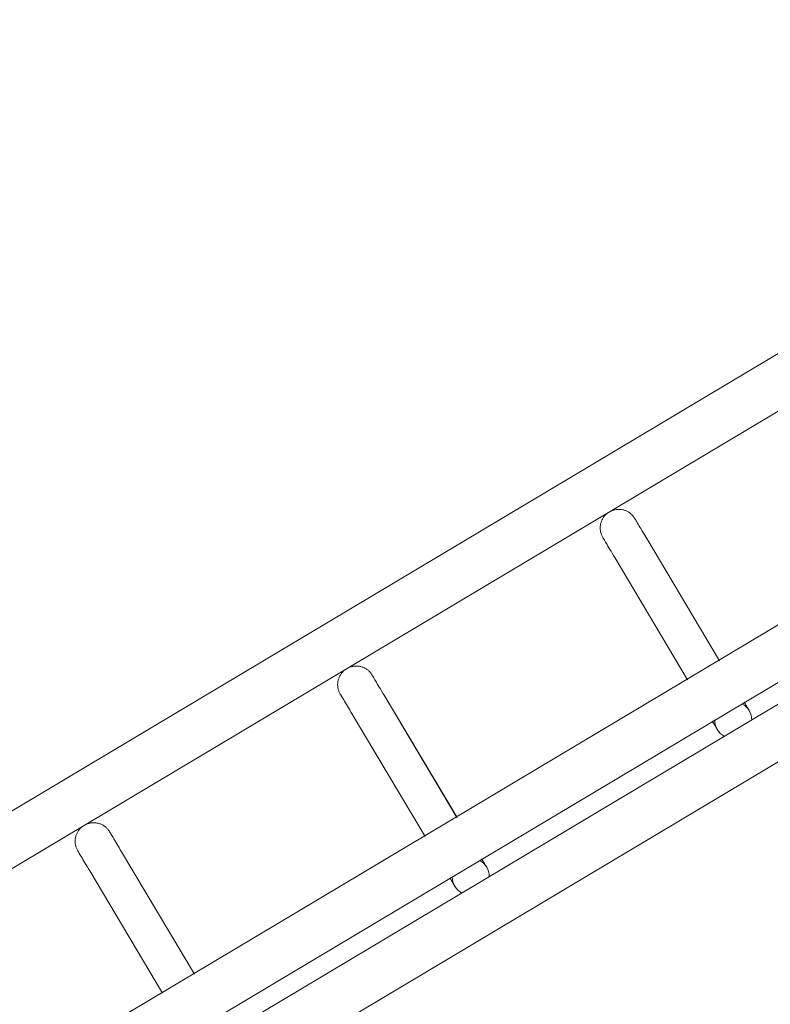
# Model space of a CAD drawing. Header units: metres. Extents: x 127444 to 127966, y 464485 to 464708.
# Tile 326 of 425: x 127925.461 to 127925.583, y 464650.885 to 464651.044. Entities that reach past the tile are written whole.
import ezdxf

# ---------------------------------------------------------------- set-up
doc = ezdxf.new("R2010")
doc.units = ezdxf.units.M
for name, color, linetype, lineweight in [('A-FLOR-HRAL', 11, 'Continuous', 9), ('B-WE-VH-VERHARDING_BETONSTRAATSTEEN-A-200', 8, 'Continuous', 9), ('S-BEAM', 12, 'Continuous', 9)]:
    doc.layers.add(name, color=color, linetype=linetype, lineweight=lineweight)

# ---------------------------------------------------------------- blocks, each defined once
blk = doc.blocks.new('34_22_B_BNP_Hekwerk_Integra_Schuin - Integra_Schuin_1000-4876941--2_00_00')
at = {"layer": 'A-FLOR-HRAL'}
for p, q in [((2736.98, 47.13), (-1956.09, 47.13)), ((-1956.09, 39.13), (2736.98, 39.13)), ((2736.97, 9.5), (-1956.09, 9.5)), ((-1956.09, 1.5), (2736.97, 1.5)), ((2736.97, -1.5), (-1956.09, -1.5)), ((-1956.09, -9.5), (2736.97, -9.5))]:
    blk.add_line(p, q, dxfattribs=at)
at = {"layer": 'S-BEAM'}
for p, q in [((1469.41, 32.34), (1469.41, 9.36)), ((1469.41, 32.34), (1469.41, 9.36)), ((1469.41, 32.34), (1469.41, 9.36)), ((1469.41, 32.34), (1469.41, 9.37)), ((1475.41, 9.36), (1475.41, 32.34)), ((1475.41, 9.36), (1475.41, 32.34)), ((1475.41, 9.36), (1475.41, 32.34)), ((1475.41, 9.37), (1475.41, 32.34)), ((1518.81, 32.34), (1518.81, 9.36)), ((1518.81, 32.34), (1518.81, 9.36)), ((1518.81, 32.34), (1518.81, 9.36)), ((1518.81, 32.34), (1518.81, 9.37)), ((1524.81, 9.36), (1524.81, 32.34)), ((1524.81, 9.36), (1524.81, 32.34)), ((1524.81, 9.36), (1524.81, 32.34)), ((1524.81, 9.37), (1524.81, 32.34)), ((1568.21, 32.34), (1568.21, 9.36)), ((1568.21, 32.34), (1568.21, 9.36)), ((1568.21, 32.34), (1568.21, 9.36)), ((1568.21, 32.34), (1568.21, 9.37)), ((1574.21, 9.36), (1574.21, 32.34)), ((1574.21, 9.36), (1574.21, 32.34)), ((1574.21, 9.36), (1574.21, 32.34)), ((1574.21, 9.37), (1574.21, 32.34))]:
    blk.add_line(p, q, dxfattribs=at)
at = {"layer": 'S-BEAM', "flags": 128}
for points in [[(1469.41, 36.13), (1469.42, 36.25), (1469.42, 36.36), (1469.43, 36.48), (1469.45, 36.6), (1469.47, 36.72), (1469.5, 36.84), (1469.53, 36.95), (1469.57, 37.07), (1469.61, 37.18), (1469.65, 37.29), (1469.7, 37.4), (1469.75, 37.51), (1469.81, 37.62), (1469.87, 37.72), (1469.94, 37.82), (1470.01, 37.92), (1470.08, 38.01), (1470.16, 38.1), (1470.24, 38.19), (1470.32, 38.28), (1470.41, 38.36), (1470.5, 38.44), (1470.6, 38.51), (1470.69, 38.58), (1470.79, 38.65), (1470.89, 38.71), (1471, 38.77), (1471.11, 38.83), (1471.22, 38.88), (1471.33, 38.92), (1471.44, 38.96), (1471.55, 39), (1471.67, 39.03), (1471.79, 39.06), (1471.9, 39.08), (1472.02, 39.1), (1472.14, 39.11), (1472.26, 39.12), (1472.38, 39.12), (1472.5, 39.12), (1472.62, 39.12), (1472.74, 39.11), (1472.86, 39.09), (1472.98, 39.07), (1473.09, 39.05), (1473.21, 39.02), (1473.33, 38.98), (1473.44, 38.94), (1473.55, 38.9), (1473.66, 38.85), (1473.77, 38.8), (1473.88, 38.74), (1473.98, 38.68), (1474.08, 38.62), (1474.18, 38.55), (1474.27, 38.48), (1474.37, 38.4), (1474.46, 38.32), (1474.54, 38.24), (1474.63, 38.15), (1474.7, 38.06), (1474.78, 37.97), (1474.85, 37.87), (1474.92, 37.77), (1474.98, 37.67), (1475.04, 37.57), (1475.1, 37.46), (1475.15, 37.35), (1475.2, 37.24), (1475.24, 37.13), (1475.28, 37.02), (1475.31, 36.9), (1475.34, 36.78), (1475.36, 36.67), (1475.38, 36.55), (1475.4, 36.43), (1475.41, 36.31), (1475.41, 36.19), (1475.41, 36.13)], [(1469.45, 36.6), (1469.47, 36.72), (1469.5, 36.84), (1469.53, 36.95), (1469.57, 37.07), (1469.61, 37.18), (1469.65, 37.29), (1469.7, 37.4), (1469.75, 37.51), (1469.81, 37.62), (1469.87, 37.72), (1469.94, 37.82), (1470.01, 37.92), (1470.08, 38.01), (1470.16, 38.1), (1470.24, 38.19), (1470.32, 38.28), (1470.41, 38.36), (1470.5, 38.44), (1470.6, 38.51), (1470.69, 38.58), (1470.79, 38.65), (1470.89, 38.71), (1471, 38.77), (1471.11, 38.83), (1471.22, 38.88), (1471.33, 38.92), (1471.44, 38.96), (1471.55, 39), (1471.67, 39.03), (1471.79, 39.06), (1471.9, 39.08), (1472.02, 39.1), (1472.14, 39.11), (1472.26, 39.12), (1472.38, 39.12), (1472.5, 39.12), (1472.62, 39.12), (1472.74, 39.11), (1472.86, 39.09), (1472.98, 39.07), (1473.09, 39.05), (1473.21, 39.02), (1473.33, 38.98), (1473.44, 38.94), (1473.55, 38.9), (1473.66, 38.85), (1473.77, 38.8), (1473.88, 38.74), (1473.98, 38.68), (1474.08, 38.62), (1474.18, 38.55), (1474.27, 38.48), (1474.37, 38.4), (1474.46, 38.32), (1474.54, 38.24), (1474.63, 38.15), (1474.7, 38.06), (1474.78, 37.97), (1474.85, 37.87), (1474.92, 37.77), (1474.98, 37.67), (1475.04, 37.57), (1475.1, 37.46), (1475.15, 37.35), (1475.2, 37.24), (1475.24, 37.13), (1475.28, 37.02), (1475.31, 36.9), (1475.34, 36.78), (1475.36, 36.67), (1475.38, 36.55), (1475.4, 36.43), (1475.41, 36.31), (1475.41, 36.19), (1475.41, 36.13)], [(1518.81, 36.13), (1518.82, 36.25), (1518.82, 36.36), (1518.83, 36.48), (1518.85, 36.6), (1518.87, 36.72), (1518.9, 36.84), (1518.93, 36.95), (1518.97, 37.07), (1519.01, 37.18), (1519.05, 37.29), (1519.1, 37.4), (1519.15, 37.51), (1519.21, 37.62), (1519.27, 37.72), (1519.34, 37.82), (1519.41, 37.92), (1519.48, 38.01), (1519.56, 38.1), (1519.64, 38.19), (1519.72, 38.28), (1519.81, 38.36), (1519.9, 38.44), (1520, 38.51), (1520.09, 38.58), (1520.19, 38.65), (1520.29, 38.71), (1520.4, 38.77), (1520.51, 38.83), (1520.61, 38.88), (1520.73, 38.92), (1520.84, 38.96), (1520.95, 39), (1521.07, 39.03), (1521.19, 39.06), (1521.3, 39.08), (1521.42, 39.1), (1521.54, 39.11), (1521.66, 39.12), (1521.78, 39.12), (1521.9, 39.12), (1522.02, 39.12), (1522.14, 39.11), (1522.26, 39.09), (1522.38, 39.07), (1522.49, 39.05), (1522.61, 39.02), (1522.73, 38.98), (1522.84, 38.94), (1522.95, 38.9), (1523.06, 38.85), (1523.17, 38.8), (1523.28, 38.74), (1523.38, 38.68), (1523.48, 38.62), (1523.58, 38.55), (1523.67, 38.48), (1523.77, 38.4), (1523.86, 38.32), (1523.94, 38.24), (1524.02, 38.15), (1524.1, 38.06), (1524.18, 37.97), (1524.25, 37.87), (1524.32, 37.77), (1524.38, 37.67), (1524.44, 37.57), (1524.5, 37.46), (1524.55, 37.35), (1524.6, 37.24), (1524.64, 37.13), (1524.68, 37.02), (1524.71, 36.9), (1524.74, 36.78), (1524.76, 36.67), (1524.78, 36.55), (1524.8, 36.43), (1524.81, 36.31), (1524.81, 36.19), (1524.81, 36.13)], [(1518.85, 36.6), (1518.87, 36.72), (1518.9, 36.84), (1518.93, 36.95), (1518.97, 37.07), (1519.01, 37.18), (1519.05, 37.29), (1519.1, 37.4), (1519.15, 37.51), (1519.21, 37.62), (1519.27, 37.72), (1519.34, 37.82), (1519.41, 37.92), (1519.48, 38.01), (1519.56, 38.1), (1519.64, 38.19), (1519.72, 38.28), (1519.81, 38.36), (1519.9, 38.44), (1520, 38.51), (1520.09, 38.58), (1520.19, 38.65), (1520.29, 38.71), (1520.4, 38.77), (1520.51, 38.83), (1520.61, 38.88), (1520.73, 38.92), (1520.84, 38.96), (1520.95, 39), (1521.07, 39.03), (1521.19, 39.06), (1521.3, 39.08), (1521.42, 39.1), (1521.54, 39.11), (1521.66, 39.12), (1521.78, 39.12), (1521.9, 39.12), (1522.02, 39.12), (1522.14, 39.11), (1522.26, 39.09), (1522.38, 39.07), (1522.49, 39.05), (1522.61, 39.02), (1522.73, 38.98), (1522.84, 38.94), (1522.95, 38.9), (1523.06, 38.85), (1523.17, 38.8), (1523.28, 38.74), (1523.38, 38.68), (1523.48, 38.62), (1523.58, 38.55), (1523.67, 38.48), (1523.77, 38.4), (1523.86, 38.32), (1523.94, 38.24), (1524.02, 38.15), (1524.1, 38.06), (1524.18, 37.97), (1524.25, 37.87), (1524.32, 37.77), (1524.38, 37.67), (1524.44, 37.57), (1524.5, 37.46), (1524.55, 37.35), (1524.6, 37.24), (1524.64, 37.13), (1524.68, 37.02), (1524.71, 36.9), (1524.74, 36.78), (1524.76, 36.67), (1524.78, 36.55), (1524.8, 36.43), (1524.81, 36.31), (1524.81, 36.19), (1524.81, 36.13)], [(1568.21, 36.13), (1568.21, 36.25), (1568.22, 36.36), (1568.23, 36.48), (1568.25, 36.6), (1568.27, 36.72), (1568.3, 36.84), (1568.33, 36.95), (1568.36, 37.07), (1568.4, 37.18), (1568.45, 37.29), (1568.5, 37.4), (1568.55, 37.51), (1568.61, 37.62), (1568.67, 37.72), (1568.74, 37.82), (1568.81, 37.92), (1568.88, 38.01), (1568.96, 38.1), (1569.04, 38.19), (1569.12, 38.28), (1569.21, 38.36), (1569.3, 38.44), (1569.39, 38.51), (1569.49, 38.58), (1569.59, 38.65), (1569.69, 38.71), (1569.8, 38.77), (1569.91, 38.83), (1570.01, 38.88), (1570.13, 38.92), (1570.24, 38.96), (1570.35, 39), (1570.47, 39.03), (1570.58, 39.06), (1570.7, 39.08), (1570.82, 39.1), (1570.94, 39.11), (1571.06, 39.12), (1571.18, 39.12), (1571.3, 39.12), (1571.42, 39.12), (1571.54, 39.11), (1571.66, 39.09), (1571.78, 39.07), (1571.89, 39.05), (1572.01, 39.02), (1572.13, 38.98), (1572.24, 38.94), (1572.35, 38.9), (1572.46, 38.85), (1572.57, 38.8), (1572.67, 38.74), (1572.78, 38.68), (1572.88, 38.62), (1572.98, 38.55), (1573.07, 38.48), (1573.17, 38.4), (1573.26, 38.32), (1573.34, 38.24), (1573.42, 38.15), (1573.5, 38.06), (1573.58, 37.97), (1573.65, 37.87), (1573.72, 37.77), (1573.78, 37.67), (1573.84, 37.57), (1573.9, 37.46), (1573.95, 37.35), (1574, 37.24), (1574.04, 37.13), (1574.08, 37.02), (1574.11, 36.9), (1574.14, 36.78), (1574.16, 36.67), (1574.18, 36.55), (1574.2, 36.43), (1574.21, 36.31), (1574.21, 36.19), (1574.21, 36.13)], [(1568.25, 36.6), (1568.27, 36.72), (1568.3, 36.84), (1568.33, 36.95), (1568.36, 37.07), (1568.4, 37.18), (1568.45, 37.29), (1568.5, 37.4), (1568.55, 37.51), (1568.61, 37.62), (1568.67, 37.72), (1568.74, 37.82), (1568.81, 37.92), (1568.88, 38.01), (1568.96, 38.1), (1569.04, 38.19), (1569.12, 38.28), (1569.21, 38.36), (1569.3, 38.44), (1569.39, 38.51), (1569.49, 38.58), (1569.59, 38.65), (1569.69, 38.71), (1569.8, 38.77), (1569.91, 38.83), (1570.01, 38.88), (1570.13, 38.92), (1570.24, 38.96), (1570.35, 39), (1570.47, 39.03), (1570.58, 39.06), (1570.7, 39.08), (1570.82, 39.1), (1570.94, 39.11), (1571.06, 39.12), (1571.18, 39.12), (1571.3, 39.12), (1571.42, 39.12), (1571.54, 39.11), (1571.66, 39.09), (1571.78, 39.07), (1571.89, 39.05), (1572.01, 39.02), (1572.13, 38.98), (1572.24, 38.94), (1572.35, 38.9), (1572.46, 38.85), (1572.57, 38.8), (1572.67, 38.74), (1572.78, 38.68), (1572.88, 38.62), (1572.98, 38.55), (1573.07, 38.48), (1573.17, 38.4), (1573.26, 38.32), (1573.34, 38.24), (1573.42, 38.15), (1573.5, 38.06), (1573.58, 37.97), (1573.65, 37.87), (1573.72, 37.77), (1573.78, 37.67), (1573.84, 37.57), (1573.9, 37.46), (1573.95, 37.35), (1574, 37.24), (1574.04, 37.13), (1574.08, 37.02), (1574.11, 36.9), (1574.14, 36.78), (1574.16, 36.67), (1574.18, 36.55), (1574.2, 36.43), (1574.21, 36.31), (1574.21, 36.19), (1574.21, 36.13)], [(1469.41, 32.34), (1469.41, 32.75), (1469.41, 33.15), (1469.41, 33.52), (1469.41, 33.87), (1469.41, 34.2), (1469.41, 34.5), (1469.41, 34.78), (1469.41, 35.03), (1469.41, 35.26), (1469.41, 35.46), (1469.41, 35.64), (1469.41, 35.78), (1469.41, 35.91), (1469.41, 36), (1469.41, 36.07), (1469.41, 36.11), (1469.41, 36.13)], [(1469.41, 36.13), (1469.41, 36.11), (1469.41, 36.07), (1469.41, 36), (1469.41, 35.91), (1469.41, 35.79), (1469.41, 35.64), (1469.41, 35.46), (1469.41, 35.26), (1469.41, 35.04), (1469.41, 34.78), (1469.41, 34.51), (1469.41, 34.2), (1469.41, 33.88), (1469.41, 33.53), (1469.41, 33.16), (1469.41, 32.76), (1469.41, 32.34), (1469.41, 32.34)], [(1475.41, 32.34), (1475.41, 32.75), (1475.41, 33.15), (1475.41, 33.52), (1475.41, 33.87), (1475.41, 34.2), (1475.41, 34.5), (1475.41, 34.78), (1475.41, 35.03), (1475.41, 35.26), (1475.41, 35.46), (1475.41, 35.64), (1475.41, 35.78), (1475.41, 35.91), (1475.41, 36), (1475.41, 36.07), (1475.41, 36.11), (1475.41, 36.13)], [(1475.41, 36.13), (1475.41, 36.11), (1475.41, 36.07), (1475.41, 36), (1475.41, 35.91), (1475.41, 35.79), (1475.41, 35.64), (1475.41, 35.46), (1475.41, 35.26), (1475.41, 35.04), (1475.41, 34.78), (1475.41, 34.51), (1475.41, 34.2), (1475.41, 33.88), (1475.41, 33.53), (1475.41, 33.16), (1475.41, 32.76), (1475.41, 32.34), (1475.41, 32.34)], [(1475.41, 33.52), (1475.41, 33.87), (1475.41, 34.2), (1475.41, 34.5), (1475.41, 34.78), (1475.41, 35.03), (1475.41, 35.26), (1475.41, 35.46), (1475.41, 35.64), (1475.41, 35.78), (1475.41, 35.91), (1475.41, 36), (1475.41, 36.07), (1475.41, 36.11), (1475.41, 36.13)], [(1475.41, 36.13), (1475.41, 36.11), (1475.41, 36.07), (1475.41, 36), (1475.41, 35.91), (1475.41, 35.79), (1475.41, 35.64), (1475.41, 35.46), (1475.41, 35.26), (1475.41, 35.04), (1475.41, 34.78), (1475.41, 34.51), (1475.41, 34.2), (1475.41, 33.88), (1475.41, 33.53)], [(1518.81, 32.34), (1518.81, 32.75), (1518.81, 33.15), (1518.81, 33.52), (1518.81, 33.87), (1518.81, 34.2), (1518.81, 34.5), (1518.81, 34.78), (1518.81, 35.03), (1518.81, 35.26), (1518.81, 35.46), (1518.81, 35.64), (1518.81, 35.78), (1518.81, 35.91), (1518.81, 36), (1518.81, 36.07), (1518.81, 36.11), (1518.81, 36.13)], [(1518.81, 36.13), (1518.81, 36.11), (1518.81, 36.07), (1518.81, 36), (1518.81, 35.91), (1518.81, 35.79), (1518.81, 35.64), (1518.81, 35.46), (1518.81, 35.26), (1518.81, 35.04), (1518.81, 34.78), (1518.81, 34.51), (1518.81, 34.2), (1518.81, 33.88), (1518.81, 33.53), (1518.81, 33.16), (1518.81, 32.76), (1518.81, 32.34), (1518.81, 32.34)], [(1524.81, 32.34), (1524.81, 32.75), (1524.81, 33.15), (1524.81, 33.52), (1524.81, 33.87), (1524.81, 34.2), (1524.81, 34.5), (1524.81, 34.78), (1524.81, 35.03), (1524.81, 35.26), (1524.81, 35.46), (1524.81, 35.64), (1524.81, 35.78), (1524.81, 35.91), (1524.81, 36), (1524.81, 36.07), (1524.81, 36.11), (1524.81, 36.13)], [(1524.81, 36.13), (1524.81, 36.11), (1524.81, 36.07), (1524.81, 36), (1524.81, 35.91), (1524.81, 35.79), (1524.81, 35.64), (1524.81, 35.46), (1524.81, 35.26), (1524.81, 35.04), (1524.81, 34.78), (1524.81, 34.51), (1524.81, 34.2), (1524.81, 33.88), (1524.81, 33.53), (1524.81, 33.16), (1524.81, 32.76), (1524.81, 32.34), (1524.81, 32.34)], [(1524.81, 33.52), (1524.81, 33.87), (1524.81, 34.2), (1524.81, 34.5), (1524.81, 34.78), (1524.81, 35.03), (1524.81, 35.26), (1524.81, 35.46), (1524.81, 35.64), (1524.81, 35.78), (1524.81, 35.91), (1524.81, 36), (1524.81, 36.07), (1524.81, 36.11), (1524.81, 36.13)], [(1524.81, 36.13), (1524.81, 36.11), (1524.81, 36.07), (1524.81, 36), (1524.81, 35.91), (1524.81, 35.79), (1524.81, 35.64), (1524.81, 35.46), (1524.81, 35.26), (1524.81, 35.04), (1524.81, 34.78), (1524.81, 34.51), (1524.81, 34.2), (1524.81, 33.88), (1524.81, 33.53)], [(1568.21, 32.34), (1568.21, 32.75), (1568.21, 33.15), (1568.21, 33.52), (1568.21, 33.87), (1568.21, 34.2), (1568.21, 34.5), (1568.21, 34.78), (1568.21, 35.03), (1568.21, 35.26), (1568.21, 35.46), (1568.21, 35.64), (1568.21, 35.78), (1568.21, 35.91), (1568.21, 36), (1568.21, 36.07), (1568.21, 36.11), (1568.21, 36.13)], [(1568.21, 36.13), (1568.21, 36.11), (1568.21, 36.07), (1568.21, 36), (1568.21, 35.91), (1568.21, 35.79), (1568.21, 35.64), (1568.21, 35.46), (1568.21, 35.26), (1568.21, 35.04), (1568.21, 34.78), (1568.21, 34.51), (1568.21, 34.2), (1568.21, 33.88), (1568.21, 33.53), (1568.21, 33.16), (1568.21, 32.76), (1568.21, 32.34), (1568.21, 32.34)], [(1574.21, 32.34), (1574.21, 32.75), (1574.21, 33.15), (1574.21, 33.52), (1574.21, 33.87), (1574.21, 34.2), (1574.21, 34.5), (1574.21, 34.78), (1574.21, 35.03), (1574.21, 35.26), (1574.21, 35.46), (1574.21, 35.64), (1574.21, 35.78), (1574.21, 35.91), (1574.21, 36), (1574.21, 36.07), (1574.21, 36.11), (1574.21, 36.13)], [(1574.21, 36.13), (1574.21, 36.11), (1574.21, 36.07), (1574.21, 36), (1574.21, 35.91), (1574.21, 35.79), (1574.21, 35.64), (1574.21, 35.46), (1574.21, 35.26), (1574.21, 35.04), (1574.21, 34.78), (1574.21, 34.51), (1574.21, 34.2), (1574.21, 33.88), (1574.21, 33.53), (1574.21, 33.16), (1574.21, 32.76), (1574.21, 32.34), (1574.21, 32.34)], [(1574.21, 33.52), (1574.21, 33.87), (1574.21, 34.2), (1574.21, 34.5), (1574.21, 34.78), (1574.21, 35.03), (1574.21, 35.26), (1574.21, 35.46), (1574.21, 35.64), (1574.21, 35.78), (1574.21, 35.91), (1574.21, 36), (1574.21, 36.07), (1574.21, 36.11), (1574.21, 36.13)], [(1574.21, 36.13), (1574.21, 36.11), (1574.21, 36.07), (1574.21, 36), (1574.21, 35.91), (1574.21, 35.79), (1574.21, 35.64), (1574.21, 35.46), (1574.21, 35.26), (1574.21, 35.04), (1574.21, 34.78), (1574.21, 34.51), (1574.21, 34.2), (1574.21, 33.88), (1574.21, 33.53)], [(1469.41, 32.34), (1469.41, 32.75), (1469.41, 33.15), (1469.41, 33.52), (1469.41, 33.87), (1469.41, 34.2)], [(1469.41, 34.2), (1469.41, 33.88), (1469.41, 33.53), (1469.41, 33.16), (1469.41, 32.76), (1469.41, 32.34), (1469.41, 32.34)], [(1518.81, 32.34), (1518.81, 32.75), (1518.81, 33.15), (1518.81, 33.52), (1518.81, 33.87), (1518.81, 34.2)], [(1518.81, 34.2), (1518.81, 33.88), (1518.81, 33.53), (1518.81, 33.16), (1518.81, 32.76), (1518.81, 32.34), (1518.81, 32.34)], [(1568.21, 32.34), (1568.21, 32.75), (1568.21, 33.15), (1568.21, 33.52), (1568.21, 33.87), (1568.21, 34.2)], [(1568.21, 34.2), (1568.21, 33.88), (1568.21, 33.53), (1568.21, 33.16), (1568.21, 32.76), (1568.21, 32.34), (1568.21, 32.34)], [(1518.81, 1.58), (1518.81, 1.38), (1518.81, 1.19), (1518.81, 1.02), (1518.81, 0.86), (1518.81, 0.71), (1518.81, 0.58), (1518.81, 0.46), (1518.81, 0.35), (1518.81, 0.26), (1518.81, 0.18), (1518.81, 0.12), (1518.81, 0.07), (1518.81, 0.03), (1518.81, 0.01), (1518.81, 0)], [(1518.81, 1.58), (1518.81, 1.38), (1518.81, 1.19), (1518.81, 1.02), (1518.81, 0.86), (1518.81, 0.71), (1518.81, 0.58), (1518.81, 0.46), (1518.81, 0.35), (1518.81, 0.26), (1518.81, 0.18), (1518.81, 0.12), (1518.81, 0.07), (1518.81, 0.03), (1518.81, 0.01), (1518.81, 0)], [(1518.81, 0), (1518.81, 0.01), (1518.81, 0.03), (1518.81, 0.06), (1518.81, 0.11), (1518.81, 0.18), (1518.81, 0.26), (1518.81, 0.35), (1518.81, 0.46), (1518.81, 0.58), (1518.81, 0.71), (1518.81, 0.86), (1518.81, 1.02), (1518.81, 1.19), (1518.81, 1.37), (1518.81, 1.57)], [(1518.81, 0), (1518.81, 0.01), (1518.81, 0.03), (1518.81, 0.06), (1518.81, 0.11), (1518.81, 0.18), (1518.81, 0.26), (1518.81, 0.35), (1518.81, 0.46), (1518.81, 0.58), (1518.81, 0.71), (1518.81, 0.86), (1518.81, 1.02), (1518.81, 1.19), (1518.81, 1.37), (1518.81, 1.57)], [(1518.86, -0.54), (1518.84, -0.42), (1518.83, -0.3), (1518.82, -0.18), (1518.81, -0.06), (1518.81, 0)], [(1518.86, -0.54), (1518.84, -0.42), (1518.83, -0.3), (1518.82, -0.18), (1518.81, -0.06), (1518.81, 0)], [(1524.81, 0), (1524.81, -0.12), (1524.8, -0.24), (1524.79, -0.36), (1524.77, -0.48), (1524.75, -0.6)], [(1524.81, 0), (1524.81, -0.12), (1524.8, -0.24), (1524.79, -0.36), (1524.77, -0.48), (1524.75, -0.6)], [(1524.81, 1.58), (1524.81, 1.38), (1524.81, 1.19), (1524.81, 1.02), (1524.81, 0.86), (1524.81, 0.71), (1524.81, 0.58), (1524.81, 0.46), (1524.81, 0.35), (1524.81, 0.26), (1524.81, 0.18), (1524.81, 0.12), (1524.81, 0.07), (1524.81, 0.03), (1524.81, 0.01), (1524.81, 0)], [(1524.81, 1.58), (1524.81, 1.38), (1524.81, 1.19), (1524.81, 1.02), (1524.81, 0.86), (1524.81, 0.71), (1524.81, 0.58), (1524.81, 0.46), (1524.81, 0.35), (1524.81, 0.26), (1524.81, 0.18), (1524.81, 0.12), (1524.81, 0.07), (1524.81, 0.03), (1524.81, 0.01), (1524.81, 0)], [(1524.81, 0), (1524.81, 0.01), (1524.81, 0.03), (1524.81, 0.06), (1524.81, 0.11), (1524.81, 0.18), (1524.81, 0.26), (1524.81, 0.35), (1524.81, 0.46), (1524.81, 0.58), (1524.81, 0.71), (1524.81, 0.86), (1524.81, 1.02), (1524.81, 1.19), (1524.81, 1.37), (1524.81, 1.57)], [(1524.81, 0), (1524.81, 0.01), (1524.81, 0.03), (1524.81, 0.06), (1524.81, 0.11), (1524.81, 0.18), (1524.81, 0.26), (1524.81, 0.35), (1524.81, 0.46), (1524.81, 0.58), (1524.81, 0.71), (1524.81, 0.86), (1524.81, 1.02), (1524.81, 1.19), (1524.81, 1.37), (1524.81, 1.57)], [(1568.21, 1.58), (1568.21, 1.38), (1568.21, 1.19), (1568.21, 1.02), (1568.21, 0.86), (1568.21, 0.71), (1568.21, 0.58), (1568.21, 0.46), (1568.21, 0.35), (1568.21, 0.26), (1568.21, 0.18), (1568.21, 0.12), (1568.21, 0.07), (1568.21, 0.03), (1568.21, 0.01), (1568.21, 0)], [(1568.21, 1.58), (1568.21, 1.38), (1568.21, 1.19), (1568.21, 1.02), (1568.21, 0.86), (1568.21, 0.71), (1568.21, 0.58), (1568.21, 0.46), (1568.21, 0.35), (1568.21, 0.26), (1568.21, 0.18), (1568.21, 0.12), (1568.21, 0.07), (1568.21, 0.03), (1568.21, 0.01), (1568.21, 0)], [(1568.21, 0), (1568.21, 0.01), (1568.21, 0.03), (1568.21, 0.06), (1568.21, 0.11), (1568.21, 0.18), (1568.21, 0.26), (1568.21, 0.35), (1568.21, 0.46), (1568.21, 0.58), (1568.21, 0.71), (1568.21, 0.86), (1568.21, 1.02), (1568.21, 1.19), (1568.21, 1.37), (1568.21, 1.57)], [(1568.21, 0), (1568.21, 0.01), (1568.21, 0.03), (1568.21, 0.06), (1568.21, 0.11), (1568.21, 0.18), (1568.21, 0.26), (1568.21, 0.35), (1568.21, 0.46), (1568.21, 0.58), (1568.21, 0.71), (1568.21, 0.86), (1568.21, 1.02), (1568.21, 1.19), (1568.21, 1.37), (1568.21, 1.57)], [(1568.26, -0.54), (1568.24, -0.42), (1568.23, -0.3), (1568.22, -0.18), (1568.21, -0.06), (1568.21, 0)], [(1568.26, -0.54), (1568.24, -0.42), (1568.23, -0.3), (1568.22, -0.18), (1568.21, -0.06), (1568.21, 0)], [(1574.21, 0), (1574.21, -0.12), (1574.2, -0.24), (1574.19, -0.36), (1574.17, -0.48), (1574.15, -0.6)], [(1574.21, 0), (1574.21, -0.12), (1574.2, -0.24), (1574.19, -0.36), (1574.17, -0.48), (1574.15, -0.6)], [(1574.21, 1.58), (1574.21, 1.38), (1574.21, 1.19), (1574.21, 1.02), (1574.21, 0.86), (1574.21, 0.71), (1574.21, 0.58), (1574.21, 0.46), (1574.21, 0.35), (1574.21, 0.26), (1574.21, 0.18), (1574.21, 0.12), (1574.21, 0.07), (1574.21, 0.03), (1574.21, 0.01), (1574.21, 0)], [(1574.21, 1.58), (1574.21, 1.38), (1574.21, 1.19), (1574.21, 1.02), (1574.21, 0.86), (1574.21, 0.71), (1574.21, 0.58), (1574.21, 0.46), (1574.21, 0.35), (1574.21, 0.26), (1574.21, 0.18), (1574.21, 0.12), (1574.21, 0.07), (1574.21, 0.03), (1574.21, 0.01), (1574.21, 0)], [(1574.21, 0), (1574.21, 0.01), (1574.21, 0.03), (1574.21, 0.06), (1574.21, 0.11), (1574.21, 0.18), (1574.21, 0.26), (1574.21, 0.35), (1574.21, 0.46), (1574.21, 0.58), (1574.21, 0.71), (1574.21, 0.86), (1574.21, 1.02), (1574.21, 1.19), (1574.21, 1.37), (1574.21, 1.57)], [(1574.21, 0), (1574.21, 0.01), (1574.21, 0.03), (1574.21, 0.06), (1574.21, 0.11), (1574.21, 0.18), (1574.21, 0.26), (1574.21, 0.35), (1574.21, 0.46), (1574.21, 0.58), (1574.21, 0.71), (1574.21, 0.86), (1574.21, 1.02), (1574.21, 1.19), (1574.21, 1.37), (1574.21, 1.57)], [(1519.24, -1.55), (1519.18, -1.44), (1519.13, -1.34), (1519.08, -1.23)], [(1519.24, -1.55), (1519.18, -1.44), (1519.13, -1.34), (1519.08, -1.23)], [(1568.64, -1.55), (1568.58, -1.44), (1568.53, -1.34), (1568.47, -1.23)], [(1568.64, -1.55), (1568.58, -1.44), (1568.53, -1.34), (1568.47, -1.23)]]:
    blk.add_lwpolyline(points, dxfattribs=at)
at = {"layer": 'S-BEAM'}
for centre, start, end in [((1521.81, 0), 150, 180), ((1521.81, 0), 172.7436, 180), ((1521.81, 0), 180, 210), ((1521.81, 0), 180, 187.2564), ((1521.81, 0), 0, 30), ((1521.81, 0), 330, 0), ((1521.81, 0), 0, 15), ((1521.81, 0), 345, 0), ((1571.21, 0), 150, 180), ((1571.21, 0), 165, 180), ((1571.21, 0), 180, 210), ((1571.21, 0), 180, 195), ((1571.21, 0), 0, 30), ((1571.21, 0), 330, 0), ((1571.21, 0), 0, 4.78), ((1571.21, 0), 355.22, 0)]:
    blk.add_arc(centre, 3, start, end, dxfattribs=at)

msp = doc.modelspace()

# ---------------------------------------------------------------- hatches: boundary and pattern name
at = {"layer": 'B-WE-VH-VERHARDING_BETONSTRAATSTEEN-A-200'}
h = msp.add_hatch(dxfattribs=at)
h.set_pattern_fill('AVH-BSS_KEIFORMAAT_ELLEBOOG-SO', color=256, angle=1, pattern_type=2)
h.set_pattern_definition([(31.81611, (127908.58607, 464613.06392), (0.03386772, 0.14457862), [0.315, -0.105]), (301.81611, (127908.47536, 464613.24236), (0.03386772, 0.14457862), [0.315, -0.105])])
h.paths.add_polyline_path([(127940.57923, 464651.66311), (127937.65926, 464649.92134), (127938.01786, 464649.32017), (127940.93783, 464651.06194)], flags=16)
h.paths.add_polyline_path([(127944.2228, 464653.02142), (127943.8642, 464653.62259), (127940.94423, 464651.88083), (127941.30283, 464651.27966)], flags=16)
edge = h.paths.add_edge_path(flags=16)
edge.add_arc((127917.88105, 464700.47107), 0.4, 30.8149, 210.8149)
edge.add_line((127917.53752, 464700.26616), (127921.37951, 464693.82496))
edge.add_arc((127921.72304, 464694.02987), 0.4, 210.8149, 390.8149)
edge.add_line((127922.06657, 464694.23477), (127918.22458, 464700.67597))
edge = h.paths.add_edge_path()
edge.add_line((127929.24995, 464697.53579), (127928.80329, 464697.26935))
edge.add_line((127928.80329, 464697.26935), (127928.62665, 464697.56548))
edge.add_line((127928.62665, 464697.56548), (127924.41416, 464695.05272))
edge.add_line((127924.41416, 464695.05272), (127919.91876, 464702.589))
edge.add_arc((127922.49521, 464704.12585), 3, 146.6578, 210.81611, ccw=False)
edge.add_line((127919.989, 464705.77476), (127913.63025, 464701.98178))
edge.add_arc((127913.33915, 464701.57526), 0.5, 30.8162, 54.3942, ccw=False)
edge.add_line((127913.76856, 464701.8314), (127919.60859, 464692.04091))
edge.add_arc((127919.17411, 464691.7839), 0.50481, -52.9525, 30.6058, ccw=False)
edge.add_line((127919.47824, 464691.381), (127915.65218, 464689.09885))
edge.add_line((127915.65218, 464689.09885), (127916.2004, 464688.17979))
edge.add_line((127916.2004, 464688.17979), (127915.59923, 464687.82119))
edge.add_line((127915.59923, 464687.82119), (127915.05101, 464688.74026))
edge.add_line((127915.05101, 464688.74026), (127913.20424, 464687.63872))
edge.add_line((127913.20424, 464687.63872), (127914.89256, 464684.76207))
edge.add_line((127914.89256, 464684.76207), (127915.59184, 464684.79392))
edge.add_line((127915.59184, 464684.79392), (127915.63332, 464683.88302))
edge.add_line((127915.63332, 464683.88302), (127917.341, 464684.90122))
edge.add_line((127917.341, 464684.90122), (127916.77749, 464685.84591))
edge.add_line((127916.77749, 464685.84591), (127917.37866, 464686.20451))
edge.add_line((127917.37866, 464686.20451), (127918.50568, 464684.31512))
edge.add_line((127918.50568, 464684.31512), (127917.90451, 464683.95652))
edge.add_line((127917.90451, 464683.95652), (127919.08277, 464681.98124))
edge.add_line((127919.08277, 464681.98124), (127919.68394, 464682.33984))
edge.add_line((127919.68394, 464682.33984), (127921.4257, 464679.41987))
edge.add_line((127921.4257, 464679.41987), (127920.82453, 464679.06127))
edge.add_line((127920.82453, 464679.06127), (127922.00279, 464677.08599))
edge.add_line((127922.00279, 464677.08599), (127922.60396, 464677.44459))
edge.add_line((127922.60396, 464677.44459), (127923.73098, 464675.5552))
edge.add_line((127923.73098, 464675.5552), (127923.12981, 464675.1966))
edge.add_line((127923.12981, 464675.1966), (127924.61544, 464672.70603))
edge.add_line((127924.61544, 464672.70603), (127925.21661, 464673.06463))
edge.add_line((127925.21661, 464673.06463), (127926.34363, 464671.17523))
edge.add_line((127926.34363, 464671.17523), (127927.82926, 464668.68467))
edge.add_line((127927.82926, 464668.68467), (127928.95628, 464666.79527))
edge.add_line((127928.95628, 464666.79527), (127930.44191, 464664.30471))
edge.add_line((127930.44191, 464664.30471), (127931.56893, 464662.41531))
edge.add_line((127931.56893, 464662.41531), (127930.96776, 464662.05671))
edge.add_line((127930.96776, 464662.05671), (127932.45339, 464659.56615))
edge.add_line((127932.45339, 464659.56615), (127933.05456, 464659.92475))
edge.add_line((127933.05456, 464659.92475), (127934.18159, 464658.03535))
edge.add_line((127934.18159, 464658.03535), (127933.58041, 464657.67675))
edge.add_line((127933.58041, 464657.67675), (127933.90059, 464657.13999))
edge.add_line((127933.90059, 464657.13999), (127935.47222, 464658.07747))
edge.add_line((127935.47222, 464658.07747), (127936.59925, 464656.18808))
edge.add_line((127936.59925, 464656.18808), (127934.70986, 464655.06105))
edge.add_line((127934.70986, 464655.06105), (127933.96704, 464656.30634))
edge.add_line((127933.96704, 464656.30634), (127931.26177, 464654.69264))
edge.add_line((127931.26177, 464654.69264), (127931.62037, 464654.09147))
edge.add_line((127931.62037, 464654.09147), (127931.0192, 464653.73287))
edge.add_line((127931.0192, 464653.73287), (127930.66068, 464654.33409))
edge.add_line((127930.66068, 464654.33409), (127926.95213, 464652.12194))
edge.add_line((127926.95213, 464652.12194), (127930.18506, 464645.46298))
edge.add_line((127930.18506, 464645.46298), (127936.19927, 464649.05046))
edge.add_line((127936.19927, 464649.05046), (127936.55787, 464648.44929))
edge.add_line((127936.55787, 464648.44929), (127921.0133, 464639.17694))
edge.add_line((127921.0133, 464639.17694), (127920.84681, 464639.45605))
edge.add_line((127920.84681, 464639.45605), (127918.35625, 464637.97043))
edge.add_line((127918.35625, 464637.97043), (127918.90695, 464637.0472))
edge.add_line((127918.90695, 464637.0472), (127917.01756, 464635.92018))
edge.add_line((127917.01756, 464635.92018), (127916.46685, 464636.8434))
edge.add_line((127916.46685, 464636.8434), (127913.97628, 464635.35778))
edge.add_line((127913.97628, 464635.35778), (127914.14278, 464635.07866))
edge.add_line((127914.14278, 464635.07866), (127912.25338, 464633.95164))
edge.add_line((127912.25338, 464633.95164), (127915.11458, 464629.155))
edge.add_line((127915.11458, 464629.155), (127902.72187, 464621.76273))
edge.add_line((127902.72187, 464621.76273), (127903.5901, 464620.30719))
edge.add_line((127903.5901, 464620.30719), (127904.08821, 464620.60432))
edge.add_line((127904.08821, 464620.60432), (127904.44681, 464620.00315))
edge.add_line((127904.44681, 464620.00315), (127903.9487, 464619.70602))
edge.add_line((127903.9487, 464619.70602), (127905.69046, 464616.78605))
edge.add_line((127905.69046, 464616.78605), (127906.18858, 464617.08317))
edge.add_line((127906.18858, 464617.08317), (127906.54718, 464616.482))
edge.add_line((127906.54718, 464616.482), (127906.04906, 464616.18488))
edge.add_line((127906.04906, 464616.18488), (127907.79083, 464613.2649))
edge.add_line((127907.79083, 464613.2649), (127908.28894, 464613.56203))
edge.add_line((127908.28894, 464613.56203), (127908.58607, 464613.06392))
edge.add_line((127908.58607, 464613.06392), (127911.67781, 464614.90814))
edge.add_line((127911.67781, 464614.90814), (127911.38068, 464615.40625))
edge.add_line((127911.38068, 464615.40625), (127922.07294, 464621.78419))
edge.add_line((127922.07294, 464621.78419), (127922.37006, 464621.28608))
edge.add_line((127922.37006, 464621.28608), (127924.86063, 464622.7717))
edge.add_line((127924.86063, 464622.7717), (127924.5635, 464623.26982))
edge.add_line((127924.5635, 464623.26982), (127926.4529, 464624.39684))
edge.add_line((127926.4529, 464624.39684), (127926.75002, 464623.89873))
edge.add_line((127926.75002, 464623.89873), (127929.24059, 464625.38436))
edge.add_line((127929.24059, 464625.38436), (127928.94347, 464625.88247))
edge.add_line((127928.94347, 464625.88247), (127930.83286, 464627.00949))
edge.add_line((127930.83286, 464627.00949), (127931.12999, 464626.51138))
edge.add_line((127931.12999, 464626.51138), (127933.62055, 464627.99701))
edge.add_line((127933.62055, 464627.99701), (127933.32343, 464628.49512))
edge.add_line((127933.32343, 464628.49512), (127935.21282, 464629.62214))
edge.add_line((127935.21282, 464629.62214), (127935.50995, 464629.12403))
edge.add_line((127935.50995, 464629.12403), (127938.00051, 464630.60966))
edge.add_line((127938.00051, 464630.60966), (127937.96978, 464630.66119))
edge.add_line((127937.96978, 464630.66119), (127938.61389, 464631.0454))
edge.add_line((127938.61389, 464631.0454), (127938.3475, 464631.49198))
edge.add_line((127938.3475, 464631.49198), (127938.94867, 464631.85058))
edge.add_line((127938.94867, 464631.85058), (127939.21506, 464631.404))
edge.add_line((127939.21506, 464631.404), (127942.99385, 464633.65805))
edge.add_line((127942.99385, 464633.65805), (127942.72746, 464634.10463))
edge.add_line((127942.72746, 464634.10463), (127943.32863, 464634.46323))
edge.add_line((127943.32863, 464634.46323), (127943.59502, 464634.01665))
edge.add_line((127943.59502, 464634.01665), (127947.37381, 464636.2707))
edge.add_line((127947.37381, 464636.2707), (127947.10742, 464636.71728))
edge.add_line((127947.10742, 464636.71728), (127947.70859, 464637.07588))
edge.add_line((127947.70859, 464637.07588), (127947.97498, 464636.6293))
edge.add_line((127947.97498, 464636.6293), (127951.75377, 464638.88335))
edge.add_line((127951.75377, 464638.88335), (127951.48738, 464639.32993))
edge.add_line((127951.48738, 464639.32993), (127952.08855, 464639.68853))
edge.add_line((127952.08855, 464639.68853), (127952.35494, 464639.24195))
edge.add_line((127952.35494, 464639.24195), (127956.13373, 464641.496))
edge.add_line((127956.13373, 464641.496), (127955.86734, 464641.94258))
edge.add_line((127955.86734, 464641.94258), (127956.46851, 464642.30118))
edge.add_line((127956.46851, 464642.30118), (127956.7349, 464641.8546))
edge.add_line((127956.7349, 464641.8546), (127960.51369, 464644.10865))
edge.add_line((127960.51369, 464644.10865), (127960.2473, 464644.55523))
edge.add_line((127960.2473, 464644.55523), (127960.69389, 464644.82162))
edge.add_line((127960.69389, 464644.82162), (127959.27999, 464647.19196))
edge.add_line((127959.27999, 464647.19196), (127958.8334, 464646.92557))
edge.add_line((127958.8334, 464646.92557), (127958.47477, 464647.52678))
edge.add_line((127958.47477, 464647.52678), (127958.92142, 464647.79309))
edge.add_line((127958.92142, 464647.79309), (127958.87527, 464647.87041))
edge.add_line((127958.87527, 464647.87041), (127958.83663, 464647.84737))
edge.add_line((127958.83663, 464647.84737), (127958.29873, 464648.74912))
edge.add_line((127958.29873, 464648.74912), (127958.3374, 464648.77219))
edge.add_line((127958.3374, 464648.77219), (127958.29125, 464648.84946))
edge.add_line((127958.29125, 464648.84946), (127957.84469, 464648.58308))
edge.add_line((127957.84469, 464648.58308), (127957.48609, 464649.18425))
edge.add_line((127957.48609, 464649.18425), (127957.93268, 464649.45064))
edge.add_line((127957.93268, 464649.45064), (127955.52494, 464653.48708))
edge.add_line((127955.52494, 464653.48708), (127955.07836, 464653.22069))
edge.add_line((127955.07836, 464653.22069), (127954.71976, 464653.82186))
edge.add_line((127954.71976, 464653.82186), (127955.16635, 464654.08825))
edge.add_line((127955.16635, 464654.08825), (127952.76374, 464658.1161))
edge.add_line((127952.76374, 464658.1161), (127952.31714, 464657.8497))
edge.add_line((127952.31714, 464657.8497), (127951.95854, 464658.45088))
edge.add_line((127951.95854, 464658.45088), (127952.40514, 464658.71727))
edge.add_line((127952.40514, 464658.71727), (127950.1511, 464662.49607))
edge.add_line((127950.1511, 464662.49607), (127949.70449, 464662.22967))
edge.add_line((127949.70449, 464662.22967), (127949.34589, 464662.83084))
edge.add_line((127949.34589, 464662.83084), (127949.79248, 464663.09722))
edge.add_line((127949.79248, 464663.09722), (127947.53848, 464666.87604))
edge.add_line((127947.53848, 464666.87604), (127947.09184, 464666.60963))
edge.add_line((127947.09184, 464666.60963), (127946.73324, 464667.2108))
edge.add_line((127946.73324, 464667.2108), (127947.17983, 464667.47719))
edge.add_line((127947.17983, 464667.47719), (127944.92584, 464671.25601))
edge.add_line((127944.92584, 464671.25601), (127944.47919, 464670.98959))
edge.add_line((127944.47919, 464670.98959), (127944.12059, 464671.59076))
edge.add_line((127944.12059, 464671.59076), (127944.56722, 464671.85717))
edge.add_line((127944.56722, 464671.85717), (127942.31317, 464675.63596))
edge.add_line((127942.31317, 464675.63596), (127941.86654, 464675.36955))
edge.add_line((127941.86654, 464675.36955), (127941.50794, 464675.97072))
edge.add_line((127941.50794, 464675.97072), (127941.9546, 464676.23715))
edge.add_line((127941.9546, 464676.23715), (127939.7005, 464680.01591))
edge.add_line((127939.7005, 464680.01591), (127939.25413, 464679.74965))
edge.add_line((127939.25413, 464679.74965), (127938.89514, 464680.35059))
edge.add_line((127938.89514, 464680.35059), (127939.34202, 464680.61716))
edge.add_line((127939.34202, 464680.61716), (127937.08788, 464684.39589))
edge.add_line((127937.08788, 464684.39589), (127936.64124, 464684.12947))
edge.add_line((127936.64124, 464684.12947), (127936.28264, 464684.73064))
edge.add_line((127936.28264, 464684.73064), (127936.7293, 464684.99708))
edge.add_line((127936.7293, 464684.99708), (127934.47522, 464688.77585))
edge.add_line((127934.47522, 464688.77585), (127934.02859, 464688.50943))
edge.add_line((127934.02859, 464688.50943), (127933.66999, 464689.1106))
edge.add_line((127933.66999, 464689.1106), (127934.11664, 464689.37703))
edge.add_line((127934.11664, 464689.37703), (127931.8626, 464693.15582))
edge.add_line((127931.8626, 464693.15582), (127931.41594, 464692.88939))
edge.add_line((127931.41594, 464692.88939), (127931.05734, 464693.49056))
edge.add_line((127931.05734, 464693.49056), (127931.504, 464693.75699))
edge.add_line((127931.504, 464693.75699), (127929.24995, 464697.53579))
h.paths.add_polyline_path([(127958.14957, 464648.76494), (127958.25263, 464648.82642), (127958.88274, 464647.77007), (127958.77968, 464647.7086)], flags=17)
h = msp.add_hatch(dxfattribs=at)
h.set_pattern_fill('AVH-BSS_KEIFORMAAT_ELLEBOOG-SO', color=256, angle=1, pattern_type=2)
h.set_pattern_definition([(1, (2e-09, 52.72539), (0.103151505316, 0.106816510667), [0.315, -0.105]), (271, (-0.00367, 52.93536), (0.103151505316, 0.106816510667), [0.315, -0.105])])
h.paths.add_polyline_path([(127936.64375, 464648.50051), (127936.28515, 464649.10169), (127925.97936, 464642.95427), (127922.55986, 464648.68687), (127922.86045, 464648.86617), (127922.50185, 464649.46734), (127917.3531, 464646.39611), (127917.30336, 464647.21519), (127916.60409, 464647.18334), (127916.70418, 464644.98562), (127917.40346, 464645.01746), (127917.37714, 464645.59537), (127918.05108, 464645.99738), (127921.47058, 464640.26478), (127920.6547, 464639.77811), (127921.0133, 464639.17694)], flags=17)
h.paths.add_polyline_path([(127906.47784, 464630.50653), (127906.11925, 464631.1077), (127904.22985, 464629.98067), (127904.58845, 464629.3795)], flags=16)
h.paths.add_polyline_path([(127914.14278, 464635.07866), (127913.78418, 464635.67983), (127911.89478, 464634.55281), (127912.25338, 464633.95164)], flags=17)
h.paths.add_polyline_path([(127936.64375, 464648.50051), (127936.28515, 464649.10169), (127925.97936, 464642.95427), (127922.55986, 464648.68687), (127922.86045, 464648.86617), (127922.50185, 464649.46734), (127917.3531, 464646.39611), (127917.30336, 464647.21519), (127916.60409, 464647.18334), (127916.70418, 464644.98562), (127917.40346, 464645.01746), (127917.37714, 464645.59537), (127918.05108, 464645.99738), (127921.47058, 464640.26478), (127920.6547, 464639.77811), (127921.0133, 464639.17694)], flags=17)
edge = h.paths.add_edge_path(flags=16)
edge.add_arc((127906.61302, 464696.42456), 0.40001, 2.991, 182.2395)
edge.add_line((127906.21332, 464696.40893), (127906.72019, 464685.30208))
edge.add_arc((127907.11886, 464685.34036), 0.4005, 185.4842, 359.7384)
edge.add_line((127907.51936, 464685.33853), (127907.01249, 464696.44544))
edge = h.paths.add_edge_path()
edge.add_line((127915.6825, 464667.41804), (127916.38177, 464667.44989))
edge.add_line((127916.38177, 464667.44989), (127916.21855, 464671.03351))
edge.add_line((127916.21855, 464671.03351), (127915.51928, 464671.00166))
edge.add_line((127915.51928, 464671.00166), (127915.41918, 464673.19938))
edge.add_line((127915.41918, 464673.19938), (127916.11846, 464673.23123))
edge.add_line((127916.11846, 464673.23123), (127915.98254, 464676.21547))
edge.add_line((127915.98254, 464676.21547), (127915.28327, 464676.18363))
edge.add_line((127915.28327, 464676.18363), (127915.12857, 464679.58011))
edge.add_line((127915.12857, 464679.58011), (127915.82785, 464679.61195))
edge.add_line((127915.82785, 464679.61195), (127915.69193, 464682.5962))
edge.add_line((127915.69193, 464682.5962), (127914.99266, 464682.56435))
edge.add_line((127914.99266, 464682.56435), (127914.89029, 464684.81202))
edge.add_line((127914.89029, 464684.81202), (127913.20424, 464687.63872))
edge.add_line((127913.20424, 464687.63872), (127910.65997, 464686.12114))
edge.add_arc((127910.40161, 464686.54922), 0.50001, 182.6082, 301.1127, ccw=False)
edge.add_line((127909.90212, 464686.52647), (127909.31543, 464699.40799))
edge.add_line((127909.31543, 464699.40799), (127903.79014, 464696.11216))
edge.add_line((127903.79014, 464696.11216), (127904.50289, 464680.46465))
edge.add_line((127904.50289, 464680.46465), (127899.60241, 464680.24141))
edge.add_line((127899.60241, 464680.24141), (127899.92236, 464673.19029))
edge.add_line((127899.92236, 464673.19029), (127899.34297, 464673.1639))
edge.add_line((127899.34297, 464673.1639), (127899.50737, 464669.58033))
edge.add_line((127899.50737, 464669.58033), (127900.08677, 464669.60672))
edge.add_line((127900.08677, 464669.60672), (127900.18686, 464667.409))
edge.add_line((127900.18686, 464667.409), (127899.60746, 464667.38261))
edge.add_line((127899.60746, 464667.38261), (127899.77068, 464663.79899))
edge.add_line((127899.77068, 464663.79899), (127900.35008, 464663.82538))
edge.add_line((127900.35008, 464663.82538), (127900.45017, 464661.62766))
edge.add_line((127900.45017, 464661.62766), (127899.87077, 464661.60127))
edge.add_line((127899.87077, 464661.60127), (127900.03861, 464658.01786))
edge.add_line((127900.03861, 464658.01786), (127900.61801, 464658.04425))
edge.add_line((127900.61801, 464658.04425), (127900.71348, 464655.84631))
edge.add_line((127900.71348, 464655.84631), (127900.13408, 464655.81992))
edge.add_line((127900.13408, 464655.81992), (127900.2973, 464652.2363))
edge.add_line((127900.2973, 464652.2363), (127900.8767, 464652.26269))
edge.add_line((127900.8767, 464652.26269), (127900.9768, 464650.06497))
edge.add_line((127900.9768, 464650.06497), (127900.3974, 464650.03858))
edge.add_line((127900.3974, 464650.03858), (127900.56061, 464646.45496))
edge.add_line((127900.56061, 464646.45496), (127901.14001, 464646.48135))
edge.add_line((127901.14001, 464646.48135), (127901.76673, 464632.72094))
edge.add_line((127901.76673, 464632.72094), (127901.18733, 464632.69455))
edge.add_line((127901.18733, 464632.69455), (127901.35055, 464629.11093))
edge.add_line((127901.35055, 464629.11093), (127901.92995, 464629.13732))
edge.add_line((127901.92995, 464629.13732), (127902.03004, 464626.9396))
edge.add_line((127902.03004, 464626.9396), (127901.45064, 464626.91321))
edge.add_line((127901.45064, 464626.91321), (127901.58097, 464624.05164))
edge.add_line((127901.58097, 464624.05164), (127902.16037, 464624.07803))
edge.add_line((127902.16037, 464624.07803), (127902.19222, 464623.37876))
edge.add_line((127902.19222, 464623.37876), (127901.7694, 464623.3595))
edge.add_line((127901.7694, 464623.3595), (127902.72187, 464621.76273))
edge.add_line((127902.72187, 464621.76273), (127915.11458, 464629.155))
edge.add_line((127915.11458, 464629.155), (127912.25338, 464633.95164))
edge.add_line((127912.25338, 464633.95164), (127914.14278, 464635.07866))
edge.add_line((127914.14278, 464635.07866), (127913.97628, 464635.35778))
edge.add_line((127913.97628, 464635.35778), (127916.46685, 464636.8434))
edge.add_line((127916.46685, 464636.8434), (127915.89053, 464637.80957))
edge.add_line((127915.89053, 464637.80957), (127917.77993, 464638.9366))
edge.add_line((127917.77993, 464638.9366), (127918.35625, 464637.97043))
edge.add_line((127918.35625, 464637.97043), (127920.84681, 464639.45605))
edge.add_line((127920.84681, 464639.45605), (127920.6547, 464639.77811))
edge.add_line((127920.6547, 464639.77811), (127921.47058, 464640.26478))
edge.add_line((127921.47058, 464640.26478), (127918.05038, 464646.00075))
edge.add_line((127918.05038, 464646.00075), (127917.37714, 464645.59537))
edge.add_line((127917.37714, 464645.59537), (127917.40346, 464645.01746))
edge.add_line((127917.40346, 464645.01746), (127916.70418, 464644.98562))
edge.add_line((127916.70418, 464644.98562), (127916.60409, 464647.18334))
edge.add_line((127916.60409, 464647.18334), (127917.18349, 464647.20973))
edge.add_line((127917.18349, 464647.20973), (127917.15193, 464647.90268))
edge.add_line((127917.15193, 464647.90268), (127916.57253, 464647.87629))
edge.add_line((127916.57253, 464647.87629), (127916.47243, 464650.07401))
edge.add_line((127916.47243, 464650.07401), (127917.17171, 464650.10586))
edge.add_line((127917.17171, 464650.10586), (127917.00849, 464653.68948))
edge.add_line((127917.00849, 464653.68948), (127916.30922, 464653.65763))
edge.add_line((127916.30922, 464653.65763), (127916.21781, 464655.85575))
edge.add_line((127916.21781, 464655.85575), (127916.0459, 464659.43897))
edge.add_line((127916.0459, 464659.43897), (127915.94581, 464661.6367))
edge.add_line((127915.94581, 464661.6367), (127915.78259, 464665.22032))
edge.add_line((127915.78259, 464665.22032), (127915.6825, 464667.41804))

# ---------------------------------------------------------------- block references
at = {"layer": 'A-FLOR-HRAL', "xscale": 0.001, "yscale": 0.001, "zscale": 0.001, "rotation": 30.81638242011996}
msp.add_blockref('34_22_B_BNP_Hekwerk_Integra_Schuin - Integra_Schuin_1000-4876941--2_00_00', (127924.22744, 464650.12595), dxfattribs=at)

doc.saveas('drawing.dxf')
